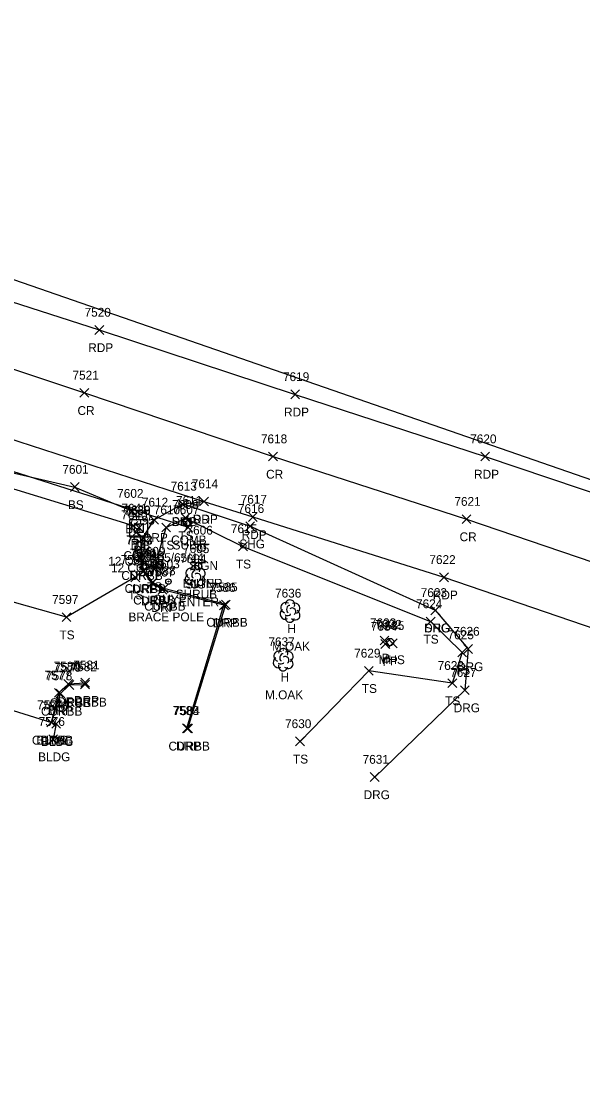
# Model space of a CAD drawing. Extents: x 1678863 to 1683592, y 407783 to 418211.
# Drawn here: x 1681980.2 to 1682107.2, y 417520.8 to 417762.3 of the extents above; entities that cross this region are included whole.
import ezdxf

# ---------------------------------------------------------------- set-up
doc = ezdxf.new("R2010")
doc.units = 0
for name, color, linetype in [('D_A', 7, 'Continuous'), ('D_C', 7, 'Continuous'), ('D_I', 7, 'Continuous'), ('D_TIC', 7, 'Continuous'), ('DCP', 7, 'Continuous'), ('DS', 7, 'Continuous'), ('L_A', 7, 'Continuous'), ('L_C', 7, 'Continuous'), ('L_I', 7, 'Continuous'), ('L_TIC', 7, 'Continuous'), ('LBC', 7, 'Continuous'), ('LELB', 7, 'Continuous'), ('LSH', 7, 'Continuous'), ('LTD', 7, 'Continuous'), ('P_A', 7, 'Continuous'), ('P_I', 7, 'Continuous'), ('P_TIC', 7, 'Continuous'), ('PET', 7, 'Continuous'), ('PRC', 7, 'Continuous'), ('PSU', 7, 'Continuous'), ('R_A', 7, 'Continuous'), ('R_I', 7, 'Continuous'), ('R_TIC', 7, 'Continuous'), ('RC', 7, 'Continuous'), ('RDG', 7, 'Continuous'), ('RDP', 7, 'Continuous'), ('S_A', 7, 'Continuous'), ('S_C', 7, 'Continuous'), ('S_I', 7, 'Continuous'), ('SSGN', 7, 'Continuous'), ('U_A', 7, 'Continuous'), ('U_C', 7, 'Continuous'), ('U_I', 7, 'Continuous'), ('U_TIC', 7, 'Continuous'), ('UP', 7, 'Continuous'), ('UPGW', 7, 'Continuous'), ('USMH', 7, 'Continuous'), ('UT', 7, 'Continuous')]:
    doc.layers.add(name, color=color, linetype=linetype)

msp = doc.modelspace()

# ---------------------------------------------------------------- linework, layer by layer
at = {"layer": 'D_TIC'}
for points in [[(1682004.55, 417647.26), (1682006.55, 417649.26)], [(1682006.55, 417647.26), (1682004.55, 417649.26)], [(1682005.17, 417645.77), (1682007.17, 417647.77)], [(1682007.17, 417645.77), (1682005.17, 417647.77)], [(1682005.8, 417646.86), (1682007.8, 417648.86)], [(1682007.8, 417646.86), (1682005.8, 417648.86)], [(1682061.36, 417621.34), (1682063.36, 417623.34)], [(1682063.36, 417621.34), (1682061.36, 417623.34)], [(1682061.55, 417620.55), (1682063.55, 417622.55)], [(1682063.55, 417620.55), (1682061.55, 417622.55)], [(1682063.19, 417620.71), (1682065.19, 417622.71)], [(1682065.19, 417620.71), (1682063.19, 417622.71)]]:
    msp.add_lwpolyline(points, dxfattribs=at)
at = {"layer": 'DCP'}
for points in [[(1682115.18, 417656.57), (1681809.78, 417762.33)], [(1682005.55, 417648.26), (1681973.5, 417658.06)]]:
    msp.add_lwpolyline(points, dxfattribs=at)
at = {"layer": 'DS'}
for p, q in [((1682004.75, 417649.73), (1682008.75, 417649.73)), ((1682004.75, 417645.73), (1682004.75, 417649.73)), ((1682008.75, 417649.73), (1682008.75, 417645.73)), ((1682005.75, 417646.73), (1682005.75, 417648.73)), ((1682005.75, 417648.73), (1682007.75, 417648.73)), ((1682006.76, 417647.73), (1682006.76, 417647.73)), ((1682006.76, 417647.73), (1682006.76, 417647.73)), ((1682007.75, 417648.73), (1682007.75, 417646.73)), ((1682008.75, 417645.73), (1682004.75, 417645.73)), ((1682007.75, 417646.73), (1682005.75, 417646.73))]:
    msp.add_line(p, q, dxfattribs=at)
at = {"layer": 'L_TIC'}
for points in [[(1681991.29, 417656.04), (1681993.29, 417658.04)], [(1681993.29, 417656.04), (1681991.29, 417658.04)], [(1682004.25, 417650.6), (1682006.25, 417652.6)], [(1682006.25, 417650.6), (1682004.25, 417652.6)], [(1682016.34, 417649.03), (1682018.34, 417651.03)], [(1682018.34, 417649.03), (1682016.34, 417651.03)], [(1682011.97, 417646.89), (1682013.97, 417648.89)], [(1682013.97, 417646.89), (1682011.97, 417648.89)], [(1682029.33, 417642.63), (1682031.33, 417644.63)], [(1682031.33, 417642.63), (1682029.33, 417644.63)], [(1682004.97, 417635.64), (1682006.97, 417637.64)], [(1682006.97, 417635.64), (1682004.97, 417637.64)], [(1682009.24, 417637.5), (1682011.24, 417639.5)], [(1682011.24, 417637.5), (1682009.24, 417639.5)], [(1681989.41, 417626.6), (1681991.41, 417628.6)], [(1681991.41, 417626.6), (1681989.41, 417628.6)], [(1682071.78, 417625.64), (1682073.78, 417627.64)], [(1682073.78, 417625.64), (1682071.78, 417627.64)], [(1682078.92, 417618.63), (1682080.92, 417620.63)], [(1682080.92, 417618.63), (1682078.92, 417620.63)], [(1682057.81, 417614.48), (1682059.81, 417616.48)], [(1682059.81, 417614.48), (1682057.81, 417616.48)], [(1682076.68, 417611.68), (1682078.68, 417613.68)], [(1682078.68, 417611.68), (1682076.68, 417613.68)], [(1681985.99, 417602.8), (1681987.99, 417604.8)], [(1681987.99, 417602.8), (1681985.99, 417604.8)], [(1681987.08, 417602.49), (1681989.08, 417604.49)], [(1681989.08, 417602.49), (1681987.08, 417604.49)], [(1681986.4, 417599.03), (1681988.4, 417601.03)], [(1681988.4, 417599.03), (1681986.4, 417601.03)], [(1682042.24, 417598.53), (1682044.24, 417600.53)], [(1682044.24, 417598.53), (1682042.24, 417600.53)]]:
    msp.add_lwpolyline(points, dxfattribs=at)
at = {"layer": 'LBC'}
msp.add_lwpolyline([(1681652.31, 417708.02), (1681693.18, 417695.19), (1681746.79, 417678.47), (1681793.38, 417663.94), (1681844.42, 417648.13), (1681888.83, 417634.19), (1681925.49, 417622.88), (1681964.3, 417610.85), (1681986.99, 417603.8), (1681988.08, 417603.49), (1681987.4, 417600.03)], dxfattribs=at)
at = {"layer": 'LELB'}
for points in [[(1681975.29, 417660.95), (1681992.29, 417657.04), (1682005.25, 417651.6)], [(1682010.24, 417638.5), (1682012.97, 417647.89), (1682017.34, 417650.03), (1682030.33, 417643.63), (1682072.78, 417626.64), (1682079.92, 417619.63), (1682077.68, 417612.68), (1682058.81, 417615.48), (1682043.24, 417599.53)], [(1682005.97, 417636.64), (1681990.41, 417627.6), (1681969.71, 417633.42), (1681965.38, 417647.41)]]:
    msp.add_lwpolyline(points, dxfattribs=at)
at = {"layer": 'LSH'}
msp.add_line((1682019.48, 417636.83), (1682019.48, 417636.83), dxfattribs=at)
msp.add_line((1682019.48, 417636.83), (1682019.48, 417636.83), dxfattribs=at)
msp.add_arc((1682019.53, 417638.27), 1.05, 335.5272, 180.9563, dxfattribs=at)
for centre, major_axis, ratio, start_param, end_param in [((1682018.69, 417637.5), (1.21, -0.51), 0.895232, 1.570796, 4.712389), ((1682019.28, 417637.29), (-0.208, -0.792), 0.645439, 3.141593, 6.283185), ((1682019.98, 417636.67), (-0.5, 0.667), 0.989748, 3.141593, 6.283185), ((1682020.53, 417637.42), (-1.14, -0.48), 0.949671, 1.570796, 4.712389), ((1682018.4, 417636.12), (0.58, -1.04), 0.959034, 3.141593, 6.283185), ((1682019.48, 417635.33), (0.26, 1.06), 0.942809, 1.570796, 4.712389), ((1682019.03, 417636.08), (-0.625, -0.083), 0.423636, 0, 3.141593), ((1682020.48, 417636), (-1.09, 0.79), 0.841452, 1.570796, 4.712389)]:
    msp.add_ellipse(centre, major_axis=major_axis, ratio=ratio, start_param=start_param, end_param=end_param, dxfattribs=at)
at = {"layer": 'LTD'}
for p, q in [((1682040.95, 417629.04), (1682040.95, 417629.04)), ((1682040.95, 417629.04), (1682040.95, 417629.04)), ((1682039.4, 417618.06), (1682039.4, 417618.06)), ((1682039.4, 417618.06), (1682039.4, 417618.06))]:
    msp.add_line(p, q, dxfattribs=at)
for centre in [(1682040.99, 417630.47), (1682039.45, 417619.49)]:
    msp.add_arc(centre, 1.05, 335.5272, 180.9563, dxfattribs=at)
for centre, major_axis, ratio, start_param, end_param in [((1682040.15, 417629.71), (1.21, -0.51), 0.895232, 1.570796, 4.712389), ((1682040.74, 417629.5), (-0.208, -0.792), 0.645439, 3.141593, 6.283185), ((1682041.99, 417629.62), (-1.14, -0.48), 0.949671, 1.570796, 4.712389), ((1682039.86, 417628.33), (0.58, -1.04), 0.959034, 3.141593, 6.283185), ((1682040.95, 417627.54), (0.26, 1.06), 0.942809, 1.570796, 4.712389), ((1682040.49, 417628.29), (-0.625, -0.083), 0.423636, 0, 3.141593), ((1682041.45, 417628.87), (-0.5, 0.667), 0.989748, 3.141593, 6.283185), ((1682041.95, 417628.21), (-1.09, 0.79), 0.841452, 1.570796, 4.712389), ((1682038.32, 417617.35), (0.58, -1.04), 0.959034, 3.141593, 6.283185), ((1682038.61, 417618.72), (1.21, -0.51), 0.895232, 1.570796, 4.712389), ((1682039.19, 417618.51), (-0.208, -0.792), 0.645439, 3.141593, 6.283185), ((1682039.9, 417617.89), (-0.5, 0.667), 0.989748, 3.141593, 6.283185), ((1682040.4, 417617.22), (-1.09, 0.79), 0.841452, 1.570796, 4.712389), ((1682040.44, 417618.64), (-1.14, -0.48), 0.949671, 1.570796, 4.712389), ((1682039.4, 417616.56), (0.26, 1.06), 0.942809, 1.570796, 4.712389), ((1682038.94, 417617.31), (-0.625, -0.083), 0.423636, 0, 3.141593)]:
    msp.add_ellipse(centre, major_axis=major_axis, ratio=ratio, start_param=start_param, end_param=end_param, dxfattribs=at)
at = {"layer": 'P_TIC'}
for points in [[(1681996.83, 417691.55), (1681998.83, 417693.55)], [(1681998.83, 417691.55), (1681996.83, 417693.55)], [(1681993.45, 417677.33), (1681995.45, 417679.33)], [(1681995.45, 417677.33), (1681993.45, 417679.33)], [(1682041.13, 417676.99), (1682043.13, 417678.99)], [(1682043.13, 417676.99), (1682041.13, 417678.99)], [(1682036.13, 417662.93), (1682038.13, 417664.93)], [(1682038.13, 417662.93), (1682036.13, 417664.93)], [(1682084.13, 417662.93), (1682086.13, 417664.93)], [(1682086.13, 417662.93), (1682084.13, 417664.93)], [(1682015.7, 417652.22), (1682017.7, 417654.22)], [(1682017.7, 417652.22), (1682015.7, 417654.22)], [(1682020.5, 417652.78), (1682022.5, 417654.78)], [(1682022.5, 417652.78), (1682020.5, 417654.78)], [(1682031.55, 417649.27), (1682033.55, 417651.27)], [(1682033.55, 417649.27), (1682031.55, 417651.27)], [(1682079.9, 417648.79), (1682081.9, 417650.79)], [(1682081.9, 417648.79), (1682079.9, 417650.79)], [(1682030.97, 417647.18), (1682032.97, 417649.18)], [(1682032.97, 417647.18), (1682030.97, 417649.18)], [(1682074.8, 417635.63), (1682076.8, 417637.63)], [(1682076.8, 417635.63), (1682074.8, 417637.63)], [(1682072.85, 417628.17), (1682074.85, 417630.17)], [(1682074.85, 417628.17), (1682072.85, 417630.17)]]:
    msp.add_lwpolyline(points, dxfattribs=at)
at = {"layer": 'PET'}
for points in [[(1681821.34, 417749.03), (1681866.77, 417735.42), (1681911.5, 417721.23), (1681955.33, 417706.25), (1681997.83, 417692.55), (1682042.13, 417677.99), (1682085.13, 417663.93), (1682128.35, 417649.37), (1682171.76, 417634.89), (1682214.52, 417620.63), (1682258.51, 417606.82), (1682302.78, 417595.62), (1682323.3, 417591.48), (1682345.13, 417586.22), (1682399.35, 417575.41), (1682449.39, 417567.95), (1682481.03, 417563.65)], [(1681812.45, 417721.17), (1681857.02, 417707.58), (1681903.16, 417692.98), (1681946.42, 417679.11), (1681968.39, 417670.98), (1682021.5, 417653.78), (1682032.55, 417650.27), (1682075.8, 417636.63), (1682118.78, 417621.98), (1682153.44, 417610.61), (1682205.43, 417594.3), (1682245.93, 417580.38), (1682292.99, 417565.78), (1682337.39, 417552.64), (1682388.21, 417539.97), (1682439.38, 417527.99), (1682479.06, 417520.79)]]:
    msp.add_lwpolyline(points, dxfattribs=at)
at = {"layer": 'PRC'}
msp.add_lwpolyline([(1681816.31, 417735.56), (1681861.69, 417721.85), (1681907.49, 417707.15), (1681950.48, 417692.95), (1681994.45, 417678.33), (1682037.13, 417663.93), (1682080.9, 417649.79), (1682123.86, 417635.17), (1682167.21, 417620.96), (1682209.59, 417607.23), (1682253.07, 417593.23), (1682297.24, 417579.39), (1682340.91, 417565.95), (1682392.16, 417553.08), (1682443.25, 417542.4), (1682480.44, 417535.79)], dxfattribs=at)
at = {"layer": 'PSU'}
msp.add_lwpolyline([(1682016.7, 417653.22), (1682031.97, 417648.18), (1682073.85, 417629.17)], dxfattribs=at)
at = {"layer": 'R_TIC'}
for points in [[(1682015.7, 417652.22), (1682017.7, 417654.22)], [(1682017.7, 417652.22), (1682015.7, 417654.22)], [(1682020.5, 417652.78), (1682022.5, 417654.78)], [(1682022.5, 417652.78), (1682020.5, 417654.78)], [(1682009.2, 417648.61), (1682011.2, 417650.61)], [(1682011.2, 417648.61), (1682009.2, 417650.61)], [(1682006.71, 417644.53), (1682008.71, 417646.53)], [(1682008.71, 417644.53), (1682006.71, 417646.53)], [(1682006.71, 417644.53), (1682008.71, 417646.53)], [(1682008.71, 417644.53), (1682006.71, 417646.53)], [(1682006.13, 417640.13), (1682008.13, 417642.13)], [(1682008.13, 417640.13), (1682006.13, 417642.13)], [(1682006.22, 417640.03), (1682008.22, 417642.03)], [(1682008.22, 417640.03), (1682006.22, 417642.03)], [(1682006.76, 417636.98), (1682008.76, 417638.98)], [(1682008.76, 417636.98), (1682006.76, 417638.98)], [(1682006.97, 417637.08), (1682008.97, 417639.08)], [(1682008.97, 417637.08), (1682006.97, 417639.08)], [(1682008.77, 417634.29), (1682010.77, 417636.29)], [(1682010.77, 417634.29), (1682008.77, 417636.29)], [(1682008.91, 417634.48), (1682010.91, 417636.48)], [(1682010.91, 417634.48), (1682008.91, 417636.48)], [(1682011.39, 417633.1), (1682013.39, 417635.1)], [(1682013.39, 417633.1), (1682011.39, 417635.1)], [(1682011.12, 417632.81), (1682013.12, 417634.81)], [(1682013.12, 417632.81), (1682011.12, 417634.81)], [(1682025.02, 417629.3), (1682027.02, 417631.3)], [(1682027.02, 417629.3), (1682025.02, 417631.3)], [(1682025.44, 417629.45), (1682027.44, 417631.45)], [(1682027.44, 417629.45), (1682025.44, 417631.45)], [(1682072.85, 417628.17), (1682074.85, 417630.17)], [(1682074.85, 417628.17), (1682072.85, 417630.17)], [(1682080.28, 417619.42), (1682082.28, 417621.42)], [(1682082.28, 417619.42), (1682080.28, 417621.42)], [(1681989.82, 417611.52), (1681991.82, 417613.52)], [(1681991.82, 417611.52), (1681989.82, 417613.52)], [(1681990.03, 417611.28), (1681992.03, 417613.28)], [(1681992.03, 417611.28), (1681990.03, 417613.28)], [(1681993.58, 417611.4), (1681995.58, 417613.4)], [(1681995.58, 417611.4), (1681993.58, 417613.4)], [(1681993.63, 417611.8), (1681995.63, 417613.8)], [(1681995.63, 417611.8), (1681993.63, 417613.8)], [(1681987.68, 417609.51), (1681989.68, 417611.51)], [(1681989.68, 417609.51), (1681987.68, 417611.51)], [(1681988.03, 417609.35), (1681990.03, 417611.35)], [(1681990.03, 417609.35), (1681988.03, 417611.35)], [(1682079.52, 417610.12), (1682081.52, 417612.12)], [(1682081.52, 417610.12), (1682079.52, 417612.12)], [(1681985.99, 417602.8), (1681987.99, 417604.8)], [(1681987.99, 417602.8), (1681985.99, 417604.8)], [(1681985.99, 417602.8), (1681987.99, 417604.8)], [(1681987.99, 417602.8), (1681985.99, 417604.8)], [(1682016.66, 417601.5), (1682018.66, 417603.5)], [(1682018.66, 417601.5), (1682016.66, 417603.5)], [(1682016.89, 417601.46), (1682018.89, 417603.46)], [(1682018.89, 417601.46), (1682016.89, 417603.46)], [(1682059.14, 417590.47), (1682061.14, 417592.47)], [(1682061.14, 417590.47), (1682059.14, 417592.47)]]:
    msp.add_lwpolyline(points, dxfattribs=at)
at = {"layer": 'RC'}
for points in [[(1682017.89, 417602.46), (1682026.44, 417630.45), (1682012.39, 417634.1), (1682009.91, 417635.48), (1682007.97, 417638.08), (1682007.22, 417641.03), (1682007.71, 417645.53)], [(1681986.99, 417603.8), (1681989.03, 417610.35), (1681991.03, 417612.28), (1681994.58, 417612.4)]]:
    msp.add_lwpolyline(points, dxfattribs=at)
at = {"layer": 'RDG'}
msp.add_lwpolyline([(1682073.85, 417629.17), (1682081.28, 417620.42), (1682080.52, 417611.12), (1682060.14, 417591.47)], dxfattribs=at)
at = {"layer": 'RDP'}
for points in [[(1682017.66, 417602.5), (1682026.02, 417630.3), (1682012.12, 417633.81), (1682009.77, 417635.29), (1682007.76, 417637.98), (1682007.13, 417641.13), (1682007.71, 417645.53), (1682010.2, 417649.61), (1682016.7, 417653.22), (1682021.5, 417653.78)], [(1681986.99, 417603.8), (1681988.68, 417610.51), (1681990.82, 417612.52), (1681994.63, 417612.8)]]:
    msp.add_lwpolyline(points, dxfattribs=at)
at = {"layer": 'SSGN'}
for p, q in [((1682019.38, 417644.14), (1682022.71, 417644.14)), ((1682021.02, 417643.3), (1682021.02, 417643.3)), ((1682018.54, 417639.96), (1682021.87, 417639.96)), ((1682020.18, 417639.12), (1682020.18, 417639.12))]:
    msp.add_line(p, q, dxfattribs=at)
for centre in [(1682021.02, 417643.3), (1682020.18, 417639.12)]:
    msp.add_circle(centre, 0.833, dxfattribs=at)
at = {"layer": 'U_TIC'}
for points in [[(1682016.92, 417646.93), (1682018.92, 417648.93)], [(1682018.92, 417646.93), (1682016.92, 417648.93)]]:
    msp.add_lwpolyline(points, dxfattribs=at)
at = {"layer": 'UP'}
for p, q in [((1682016.86, 417648.25), (1682016.86, 417649.91)), ((1682016.86, 417649.91), (1682018.53, 417649.91)), ((1682017.94, 417650.75), (1682017.69, 417649.91)), ((1682018.53, 417649.91), (1682018.53, 417648.25)), ((1682018.53, 417648.25), (1682016.86, 417648.25)), ((1682017.44, 417647.41), (1682017.69, 417648.25)), ((1682017.69, 417649.08), (1682017.69, 417649.08))]:
    msp.add_line(p, q, dxfattribs=at)
msp.add_circle((1682017.69, 417649.08), 0.833, dxfattribs=at)
at = {"layer": 'UPGW'}
for radius in [0.625, 0.0833]:
    msp.add_circle((1682013.47, 417635.67), radius, dxfattribs=at)
at = {"layer": 'USMH'}
for p, q in [((1682063.6, 417621.99), (1682063.6, 417621.99)), ((1682064.43, 417621.99), (1682064.43, 417621.99))]:
    msp.add_line(p, q, dxfattribs=at)
msp.add_circle((1682063.6, 417621.99), 0.833, dxfattribs=at)
at = {"layer": 'UT'}
msp.add_lwpolyline([(1681893.42, 417687.64), (1682017.92, 417647.93)], dxfattribs=at)

# ---------------------------------------------------------------- texts
at = {"layer": 'D_A'}
for s, p in [('DIB', (1682004.91, 417642.86)), ('P', (1682004.93, 417643.26)), ('DI', (1682005.81, 417642.73)), ('P', (1682005.55, 417641.77)), ('P', (1682061.73, 417617.34)), ('P', (1682061.93, 417616.55)), ('P', (1682063.57, 417616.71))]:
    msp.add_text(s, height=2, dxfattribs=at).set_placement(p)
at = {"layer": 'D_C'}
for p in [(1681999.84, 417639.26), (1682000.47, 417637.77)]:
    msp.add_text('12 CGMP', height=2, dxfattribs=at).set_placement(p)
at = {"layer": 'D_I'}
for s, p in [('7640', (1682002.78, 417649.77)), ('7641', (1682002.81, 417651.26)), ('7638', (1682003.45, 417650.73)), ('7639', (1682003.49, 417650.86)), ('7633', (1682059.05, 417625.34)), ('7634', (1682059.25, 417624.55)), ('7635', (1682060.89, 417624.71))]:
    msp.add_text(s, height=2, dxfattribs=at).set_placement(p)
at = {"layer": 'L_A'}
for s, p in [('BS', (1681990.73, 417652.04)), ('BS', (1682003.7, 417646.6)), ('TS', (1682015.75, 417645.03)), ('TS', (1682011.38, 417642.89)), ('TS', (1682028.74, 417638.63)), ('TS', (1682008.65, 417633.5)), ('TS', (1682004.38, 417631.64)), ('SHRUB', (1682015.11, 417631.83)), ('H', (1682040.38, 417624.04)), ('TS', (1681988.82, 417622.6)), ('TS', (1682071.19, 417621.64)), ('TS', (1682078.33, 417614.63)), ('H', (1682038.83, 417613.06)), ('TS', (1682057.22, 417610.48)), ('TS', (1682076.09, 417607.68)), ('BLDG', (1681983.58, 417598.8)), ('BLDG', (1681984.67, 417598.49)), ('BLDG', (1681983.99, 417595.03)), ('TS', (1682041.65, 417594.53))]:
    msp.add_text(s, height=2, dxfattribs=at).set_placement(p)
at = {"layer": 'L_C'}
for p in [(1682036.87, 417620.04), (1682035.32, 417609.06)]:
    msp.add_text('M.OAK', height=2, dxfattribs=at).set_placement(p)
at = {"layer": 'L_I'}
for s, p in [('7601', (1681989.47, 417660.04)), ('7602', (1682001.87, 417654.6)), ('7611', (1682015.17, 417653.03)), ('7610', (1682010.14, 417650.89)), ('7615', (1682027.59, 417646.63)), ('7609', (1682006.85, 417641.5)), ('7596', (1682002.65, 417639.64)), ('7604', (1682016.1, 417639.83)), ('7597', (1681987.15, 417630.6)), ('7636', (1682037.58, 417632.04)), ('7624', (1682069.48, 417629.64)), ('7637', (1682036.09, 417621.06)), ('7625', (1682076.62, 417622.63)), ('7629', (1682055.49, 417618.48)), ('7628', (1682074.37, 417615.68)), ('7574', (1681983.73, 417606.8)), ('7575', (1681984.82, 417606.49)), ('7576', (1681984.09, 417603.03)), ('7630', (1682039.85, 417602.53))]:
    msp.add_text(s, height=2, dxfattribs=at).set_placement(p)
at = {"layer": 'P_A'}
for s, p in [('RDP', (1681995.32, 417687.55)), ('CR', (1681992.89, 417673.33)), ('RDP', (1682039.62, 417672.99)), ('CR', (1682035.56, 417658.93)), ('RDP', (1682082.62, 417658.93)), ('SHG', (1682014.24, 417648.22)), ('RDP', (1682018.99, 417648.78)), ('RDP', (1682030.04, 417645.27)), ('SHG', (1682029.51, 417643.18)), ('CR', (1682079.34, 417644.79)), ('RDP', (1682073.29, 417631.63)), ('SHG', (1682071.38, 417624.17))]:
    msp.add_text(s, height=2, dxfattribs=at).set_placement(p)
at = {"layer": 'P_I'}
for s, p in [('7520', (1681994.49, 417695.55)), ('7521', (1681991.76, 417681.33)), ('7619', (1682039.38, 417680.99)), ('7618', (1682034.39, 417666.93)), ('7620', (1682081.74, 417666.93)), ('7613', (1682013.96, 417656.22)), ('7614', (1682018.76, 417656.78)), ('7617', (1682029.81, 417653.27)), ('7621', (1682078.16, 417652.79)), ('7616', (1682029.18, 417651.18)), ('7622', (1682072.5, 417639.63)), ('7623', (1682070.54, 417632.17))]:
    msp.add_text(s, height=2, dxfattribs=at).set_placement(p)
at = {"layer": 'R_A'}
for s, p in [('DRP', (1682014.19, 417648.22)), ('DRP', (1682018.99, 417648.78)), ('DRP', (1682007.68, 417644.61)), ('CURBB', (1682003.29, 417640.53)), ('DRP', (1682005.2, 417640.53)), ('CURBB', (1682002.81, 417636.03)), ('DRP', (1682004.62, 417636.13)), ('CURBB', (1682003.55, 417633.08)), ('DRP', (1682005.24, 417632.98)), ('CURBB', (1682005.49, 417630.48)), ('DRP', (1682007.25, 417630.29)), ('CURBB', (1682007.98, 417629.1)), ('DRP', (1682009.61, 417628.81)), ('CURBB', (1682022.03, 417625.45)), ('DRP', (1682023.51, 417625.3)), ('DRG', (1682071.33, 417624.17)), ('DRG', (1682078.77, 417615.42)), ('CURBB', (1681986.61, 417607.28)), ('DRP', (1681988.31, 417607.52)), ('CURBB', (1681990.16, 417607.4)), ('DRP', (1681992.12, 417607.8)), ('CURBB', (1681984.62, 417605.35)), ('DRP', (1681986.17, 417605.51)), ('DRG', (1682078.01, 417606.12)), ('CURBB', (1681982.57, 417598.8)), ('DRP', (1681984.48, 417598.8)), ('CURBB', (1682013.48, 417597.46)), ('DRP', (1682015.15, 417597.5)), ('DRG', (1682057.63, 417586.47))]:
    msp.add_text(s, height=2, dxfattribs=at).set_placement(p)
at = {"layer": 'R_I'}
for s, p in [('7613', (1682013.96, 417656.22)), ('7614', (1682018.76, 417656.78)), ('7612', (1682007.46, 417652.61)), ('7595', (1682004.45, 417648.53)), ('7595', (1682004.45, 417648.53)), ('7594', (1682003.87, 417644.13)), ('7593', (1682003.96, 417644.03)), ('7592', (1682004.71, 417641.08)), ('7591', (1682005.06, 417640.98)), ('7590', (1682006.42, 417638.29)), ('7589', (1682006.64, 417638.48)), ('7587', (1682008.86, 417636.81)), ('7588', (1682009.13, 417637.1)), ('7586', (1682022.71, 417633.3)), ('7585', (1682023.18, 417633.45)), ('7623', (1682070.54, 417632.17)), ('7626', (1682077.92, 417623.42)), ('7577', (1681985.42, 417613.51)), ('7580', (1681987.48, 417615.52)), ('7579', (1681987.76, 417615.28)), ('7582', (1681991.32, 417615.4)), ('7581', (1681991.94, 417615.8)), ('7627', (1682077.21, 417614.12)), ('7578', (1681985.77, 417613.35)), ('7574', (1681983.73, 417606.8)), ('7574', (1681983.73, 417606.8)), ('7583', (1682014.4, 417605.5)), ('7584', (1682014.63, 417605.46)), ('7631', (1682057.4, 417594.47))]:
    msp.add_text(s, height=2, dxfattribs=at).set_placement(p)
at = {"layer": 'S_A'}
for p in [(1682018.16, 417638.28), (1682017.32, 417634.1)]:
    msp.add_text('SIGN', height=2, dxfattribs=at).set_placement(p)
at = {"layer": 'S_C'}
for p in [(1682016.66, 417634.28), (1682015.83, 417630.1)]:
    msp.add_text('ENTER', height=2, dxfattribs=at).set_placement(p)
at = {"layer": 'S_I'}
for s, p in [('7606', (1682017.56, 417646.28)), ('7605', (1682016.78, 417642.1))]:
    msp.add_text(s, height=2, dxfattribs=at).set_placement(p)
at = {"layer": 'U_A'}
for s, p in [('COMB', (1682014.08, 417644.08)), ('SUBT', (1682014.42, 417642.93)), ('GUYP', (1682009.98, 417630.67)), ('MHS', (1682061.01, 417616.99))]:
    msp.add_text(s, height=2, dxfattribs=at).set_placement(p)
at = {"layer": 'U_C'}
for s, p in [('# 65/65/44', (1682008.8, 417640.08)), ('BRACE POLE', (1682004.43, 417626.67))]:
    msp.add_text(s, height=2, dxfattribs=at).set_placement(p)
at = {"layer": 'U_I'}
for s, p in [('7608', (1682014.31, 417652.08)), ('7607', (1682014.53, 417650.93)), ('7603', (1682010.08, 417638.67)), ('7632', (1682060.29, 417624.99))]:
    msp.add_text(s, height=2, dxfattribs=at).set_placement(p)

doc.saveas('drawing.dxf')
